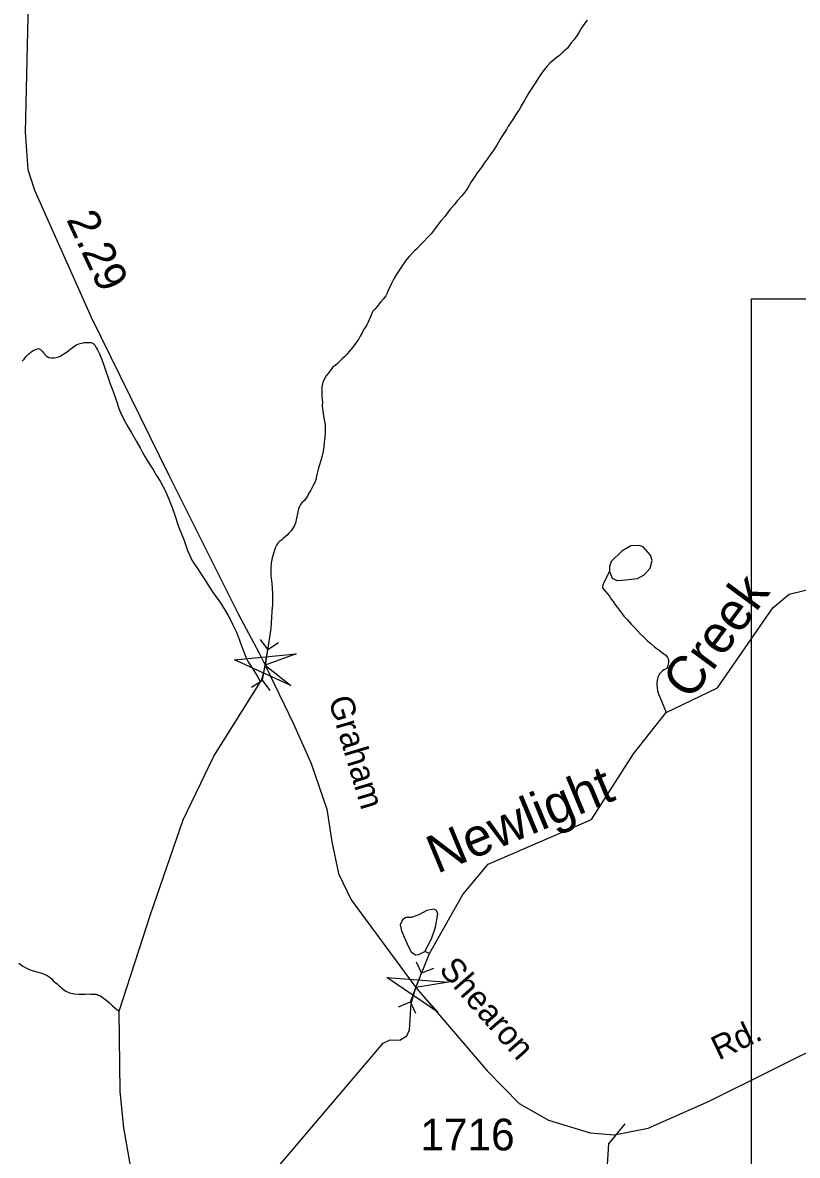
# Model space of a CAD drawing. Extents: x 2056842 to 2160602, y 826753 to 1016856.
# Drawn here: x 2123683 to 2126740, y 837423 to 841891 of the extents above; entities that cross this region are included whole.
import ezdxf

# ---------------------------------------------------------------- set-up
doc = ezdxf.new("R2010")
doc.units = 0
for name, color, linetype in [('Exist Hydrographic Creek Single Shore', 7, 'Continuous'), ('Exist Hydrographic Creek Single Shore Label', 7, 'Continuous'), ('Exist Hydrographic Misc Water Feature', 7, 'Continuous'), ('Exist Road Non-System Type 51', 7, 'Continuous'), ('Exist Road Secondary Mileage Hundredths English Label', 7, 'Continuous'), ('Exist Road Secondary Structure Pipe Attributed CELL', 7, 'Continuous'), ('Exist Road Secondary Structure Pipe CELL', 7, 'Continuous'), ('Exist Road Secondary Structure Standard Bridge Attributed CELL', 7, 'Continuous'), ('Exist Road Secondary Type 41 Attributed', 7, 'Continuous'), ('Exist Road Secondary Type 51 Label', 7, 'Continuous'), ('Exist Road Secondary Type 51 Number Label', 7, 'Continuous'), ('Map Preparation Inset Cut Line', 7, 'Continuous')]:
    doc.layers.add(name, color=color, linetype=linetype)

msp = doc.modelspace()

# ---------------------------------------------------------------- linework, layer by layer
at = {"layer": 'Exist Hydrographic Creek Single Shore'}
for points in [[(2125911.1, 841900.7), (2125901.5, 841888.8), (2125895.5, 841880.8), (2125888.5, 841870), (2125882, 841858.1), (2125872.1, 841842.5), (2125865.8, 841832.9), (2125858, 841822.3), (2125847.9, 841810.5), (2125837.9, 841798.2), (2125832.4, 841790.1), (2125824.2, 841782), (2125814.7, 841774.1), (2125800.8, 841761.2), (2125788.5, 841751.7), (2125779, 841743.4), (2125764.9, 841731.8), (2125751.4, 841717.2), (2125741.3, 841704.9), (2125731.3, 841693), (2125723.7, 841680.8), (2125715.7, 841668.6), (2125707.7, 841656.4), (2125699.7, 841644.3), (2125682.1, 841616.9), (2125672, 841600.5), (2125664, 841585.9), (2125650.3, 841562.5), (2125644.9, 841550.3), (2125636.7, 841539.7), (2125628.7, 841527.6), (2125616.6, 841508.3), (2125599, 841481.8), (2125591.6, 841469.5), (2125578.9, 841449.9), (2125567.8, 841431.3), (2125553.9, 841407.1), (2125542, 841389.4), (2125529.9, 841372.9), (2125516.4, 841352.7), (2125504.5, 841336.6), (2125490.7, 841316.4), (2125476.8, 841298.7), (2125465.3, 841280.1), (2125453.4, 841262.4), (2125441.5, 841241.9), (2125427.8, 841221.7), (2125414.1, 841205.5), (2125398.1, 841188), (2125386.4, 841173.6), (2125370.6, 841155.7), (2125358.5, 841139.6), (2125348.6, 841125.7), (2125334.9, 841109.5), (2125324.9, 841097.7), (2125307.2, 841073.2), (2125295.1, 841057.2), (2125283.4, 841045.1), (2125263.3, 841025), (2125251.4, 841012.2), (2125240.2, 841000.2), (2125229.5, 840990.4), (2125208, 840968.1), (2125198.3, 840958.2), (2125192.4, 840950.2), (2125186.2, 840939.7), (2125172.3, 840919.5), (2125164.9, 840908.1), (2125156.5, 840895.9)], [(2125156.5, 840895.9), (2125147.1, 840879.9), (2125137.2, 840859.5), (2125133.1, 840849.6), (2125127.2, 840837.5), (2125121.4, 840823.8), (2125115.5, 840813.3), (2125105.7, 840799.4), (2125095.6, 840787.5), (2125089.9, 840781.1), (2125081.9, 840771.4), (2125072.4, 840760.6), (2125064.2, 840752.9), (2125062, 840747.2), (2125056.7, 840732.6), (2125050.5, 840718.5), (2125044.6, 840706.4), (2125040.7, 840698.4)], [(2125040.7, 840698.4), (2125034.9, 840688.4), (2125028.6, 840678.8), (2125021, 840664.1), (2125015.2, 840654.4), (2125009.1, 840644), (2125005.2, 840638.1), (2124996, 840625.3), (2124985.3, 840609.9), (2124969.5, 840592.4), (2124961.9, 840581.8), (2124953.7, 840573.7), (2124943.7, 840564.3), (2124935.9, 840556.1), (2124922.8, 840543.9), (2124905.9, 840529.8), (2124898.4, 840521.6), (2124886.7, 840505.5), (2124880.3, 840497.6), (2124873.7, 840486), (2124869.4, 840476.1), (2124866, 840465.6), (2124863.7, 840454.2), (2124863.1, 840442.6), (2124863.5, 840424.6), (2124863.7, 840413.2), (2124865.7, 840395.1), (2124865.5, 840378.9), (2124867.2, 840357.5), (2124869.6, 840339.3), (2124873.9, 840317.1), (2124877.2, 840302.9), (2124876.8, 840290.7), (2124876.2, 840276.6), (2124874.8, 840252.9), (2124872.9, 840236.6), (2124871.5, 840217.7), (2124869.2, 840199), (2124865.5, 840182.5), (2124859.4, 840163.1), (2124853.4, 840142.9), (2124849.5, 840128.9), (2124845.2, 840114.2), (2124840.3, 840089), (2124836, 840076.6), (2124830.7, 840066.9), (2124824.7, 840054.8), (2124818.8, 840044.3), (2124812.4, 840034.3), (2124806.7, 840022.2), (2124795, 840006.1), (2124785, 839996.7), (2124779.2, 839990.3), (2124775.3, 839982), (2124771.2, 839972.4), (2124767.7, 839954.3), (2124763.4, 839936.3), (2124761.2, 839923.2), (2124759.5, 839915.7), (2124756, 839907.7), (2124747.8, 839894), (2124742.3, 839885.9), (2124736.2, 839879.5), (2124732.5, 839875.2), (2124726.3, 839869.6), (2124720.2, 839863.3), (2124710.5, 839855.5), (2124704.4, 839849.9), (2124696.6, 839843.4), (2124690.4, 839837.8), (2124684.9, 839829.7), (2124681, 839821.4), (2124676.9, 839809.4), (2124673, 839797), (2124667.1, 839779.2), (2124663, 839759.5), (2124661.7, 839739.1), (2124662.3, 839709.8), (2124666.4, 839678.3), (2124668.5, 839639), (2124668.7, 839595.2), (2124666.4, 839568.3), (2124665, 839543.8), (2124663.2, 839523.4), (2124661.7, 839501.3), (2124639.5, 839356.9), (2124633, 839328.8), (2124631.2, 839320.5), (2124628.9, 839312.3), (2124626, 839300.2), (2124621.3, 839290.3)], [(2124184.8, 837139), (2124550.8, 837275.8), (2124675.7, 837358.5), (2125106.1, 837865.7), (2125132.8, 837877.9), (2125171.7, 837876.7), (2125198.4, 837893.7), (2125209.4, 837918), (2125216.7, 838021.4), (2125235.1, 838084.5), (2125287.8, 838218.6), (2125419.8, 838452.2), (2125519.7, 838571.5), (2125927.7, 838746.9), (2126092.8, 839005.9), (2126221.8, 839169.4), (2126424.8, 839266.7), (2126642.8, 839581.9), (2126707.9, 839636.5), (2126830.8, 839666.6)], [(2124063.6, 837991.2), (2124187.7, 838372.5), (2124315.7, 838746.2), (2124437.2, 838996.7), (2124621.3, 839290.3)], [(2123667.8, 838180.6), (2123683, 838169), (2123702.9, 838158.6)], [(2123702.9, 838158.6), (2123716.4, 838153.4), (2123738.8, 838147.1), (2123758.7, 838140.9), (2123771, 838135.8), (2123779.2, 838131.7), (2123791.1, 838123.8), (2123798.9, 838117.3), (2123803.8, 838111.3), (2123809.3, 838105.6), (2123818.8, 838098.9), (2123827, 838092), (2123833.7, 838086.1), (2123839.5, 838080.4), (2123853.4, 838070.1), (2123862.2, 838066), (2123867.3, 838064), (2123873.9, 838062.2), (2123887.6, 838060.5), (2123904.3, 838059.2), (2123918, 838059.1), (2123929.3, 838058.6), (2123945.7, 838059.4), (2123953.7, 838059), (2123959.6, 838058.9), (2123966, 838058.8), (2123973.8, 838058), (2123981.4, 838055.2), (2123989.8, 838051.9), (2124001.7, 838043.3), (2124011.7, 838035.6), (2124025.6, 838024.2), (2124031.8, 838018), (2124038, 838012.1), (2124046.2, 838004.9), (2124052.9, 837999), (2124060.1, 837993.8), (2124063.6, 837991.2)], [(2124184.8, 837139), (2124110.6, 837367.1), (2124082.7, 837531.5), (2124068.1, 837674.8), (2124063.6, 837991.2)]]:
    msp.add_lwpolyline(points, dxfattribs=at)
at = {"layer": 'Exist Hydrographic Misc Water Feature'}
for points in [[(2123681.2, 840555), (2123689.4, 840563), (2123695.7, 840572.7), (2123701.5, 840579.1), (2123707, 840584.7), (2123713.4, 840589.4), (2123721.1, 840595.2), (2123727.3, 840599.1), (2123733.2, 840601.5), (2123737.3, 840602.9), (2123744.9, 840605.4), (2123753.1, 840601.7), (2123761.1, 840593.6), (2123765.2, 840587.7), (2123775.7, 840576), (2123779.6, 840573.3), (2123785.7, 840570), (2123797.4, 840568.2), (2123807.5, 840567.9), (2123821.2, 840570.7), (2123831.3, 840574.9), (2123841.1, 840581.1), (2123848.9, 840586.8), (2123863.2, 840596.4), (2123873.1, 840604.2), (2123885.2, 840613), (2123895.2, 840619.5), (2123904.7, 840623.4), (2123914.5, 840626.3), (2123925.2, 840628.8), (2123935, 840629.3), (2123941, 840628.9), (2123953.3, 840629), (2123960.4, 840626.3), (2123966.4, 840621.3), (2123972.3, 840611.1), (2123977.7, 840599.7), (2123985.7, 840583.9), (2123995.5, 840561.8), (2124001.5, 840543.4), (2124010.3, 840519.4), (2124020.1, 840489.5), (2124028.3, 840465.5), (2124035.7, 840445.7), (2124043.1, 840428.4), (2124048.2, 840413.8), (2124055.2, 840393.7), (2124062.4, 840368.2), (2124071.8, 840345.7), (2124085.5, 840318.5), (2124099.9, 840294.4), (2124112, 840272.7), (2124132.1, 840238.8), (2124146.6, 840213.1), (2124154.6, 840197.2), (2124164.7, 840179.1), (2124174.9, 840163.3), (2124199.1, 840125.2), (2124211.4, 840105), (2124225.4, 840081.8), (2124235.8, 840062), (2124246.1, 840042.2), (2124262.3, 840004.1), (2124272.7, 839978.5), (2124284.2, 839944.3), (2124294.7, 839910.7), (2124301.4, 839892.6)], [(2124301.4, 839892.6), (2124309.4, 839874.4), (2124319.7, 839848.5), (2124324, 839836.4), (2124327.9, 839824.5), (2124334, 839808.1), (2124342.2, 839788.2), (2124350.5, 839770.8), (2124360.5, 839755), (2124372.8, 839736.9), (2124384.7, 839719.3), (2124392.9, 839706.7), (2124402.9, 839691), (2124415.5, 839671.3), (2124437.4, 839637.1), (2124453.8, 839615.5), (2124467.9, 839595.5), (2124481.9, 839572.4), (2124493.4, 839552.3), (2124504.4, 839532.4), (2124512.9, 839515.7), (2124520.8, 839499.9), (2124527, 839486), (2124538.1, 839455.5), (2124547.5, 839428.1), (2124555.7, 839408.2), (2124563.7, 839388.3), (2124573.8, 839366.9), (2124582, 839354.4), (2124589.7, 839342.6), (2124604.5, 839320.9), (2124621.3, 839290.3)], [(2125998.2, 839725.2), (2126009.1, 839699.7), (2126027.4, 839690), (2126050.5, 839691.2), (2126108.8, 839698.5), (2126135.5, 839713.1), (2126158.6, 839738.6), (2126167.1, 839769), (2126161.1, 839789.7), (2126131.9, 839822.5), (2126116.1, 839828.6), (2126083.3, 839827.4), (2126048, 839805.5), (2126005.5, 839765.4), (2125998.2, 839745.9), (2125998.2, 839725.2)], [(2125998.2, 839725.2), (2125972.7, 839674.1), (2125971.5, 839660.8), (2125989.2, 839639.5), (2125998.5, 839627.9), (2126005, 839617.2), (2126013.2, 839607), (2126019.6, 839597.1), (2126029.4, 839584.7), (2126037.8, 839573.7), (2126055.9, 839549.5), (2126068.2, 839536.2), (2126083.8, 839517.7), (2126100.2, 839501.8), (2126120.3, 839480.1), (2126133, 839468.4), (2126149, 839452.6), (2126162.7, 839440.8), (2126176.4, 839428.9), (2126186.9, 839420.5), (2126194.9, 839414.8), (2126212.9, 839401.1), (2126220.9, 839395.1), (2126227.9, 839386.3), (2126231, 839378.5), (2126231.2, 839372.8), (2126231.6, 839367.1), (2126229.5, 839354.8), (2126227.7, 839349), (2126223.4, 839343.5), (2126214, 839337.3), (2126207.6, 839333.3), (2126202.7, 839329.2), (2126196.9, 839322.8), (2126191.8, 839314.7), (2126188.9, 839307.4), (2126186.7, 839296.8), (2126185.9, 839286), (2126185.7, 839277), (2126186.3, 839268.8), (2126188.5, 839254.7), (2126190.4, 839246.7), (2126193.9, 839237.7), (2126196.9, 839230.7), (2126221.8, 839169.4)], [(2125270.1, 838226.9), (2125296.9, 838276.8), (2125312.7, 838323), (2125321.2, 838375.3), (2125316.3, 838388.7), (2125305.4, 838393.5), (2125277.4, 838388.7), (2125245.8, 838371.6), (2125216.7, 838360.7), (2125194.8, 838360.7), (2125181.4, 838352.2), (2125172.9, 838332.7), (2125177.8, 838308.4), (2125203.3, 838250), (2125215.5, 838225.7), (2125233.7, 838213.5), (2125245.8, 838214.8), (2125270.1, 838226.9)], [(2125287.8, 838218.6), (2125270.1, 838226.9)]]:
    msp.add_lwpolyline(points, dxfattribs=at)
at = {"layer": 'Exist Road Non-System Type 51'}
msp.add_lwpolyline([(2126058.8, 837547.4), (2125994.4, 837468.5), (2125989.2, 837386.4), (2125995.4, 837236.7), (2126026.6, 837095.4), (2126028.7, 837043.4), (2125980.9, 836970.7), (2125883.3, 836862.6), (2125774.2, 836766), (2125734.8, 836741)], dxfattribs=at)
at = {"layer": 'Exist Road Secondary Structure Pipe Attributed CELL'}
msp.add_lwpolyline([(2125321.5, 837987.4), (2125120.1, 838124.8), (2125363.2, 838106.5), (2125235.1, 838084.5)], close=True, dxfattribs=at)
at = {"layer": 'Exist Road Secondary Structure Pipe CELL'}
for p, q in [((2124620, 839457.3), (2124650.1, 839416.5)), ((2124692.5, 839444.4), (2124650.1, 839416.5)), ((2124628.9, 839297.4), (2124650.1, 839416.5)), ((2124586.4, 839269.5), (2124628.9, 839297.4)), ((2124659, 839256.6), (2124628.9, 839297.4)), ((2125235.6, 838186.7), (2125257.2, 838140.8)), ((2125213.1, 838028.2), (2125257.2, 838140.8)), ((2125304.2, 838159.9), (2125257.2, 838140.8)), ((2125166, 838009.1), (2125213.1, 838028.2)), ((2125234.7, 837982.2), (2125213.1, 838028.2))]:
    msp.add_line(p, q, dxfattribs=at)
at = {"layer": 'Exist Road Secondary Structure Standard Bridge Attributed CELL'}
msp.add_lwpolyline([(2124741.1, 839276), (2124519.2, 839377), (2124761.9, 839400.5), (2124639.5, 839356.9)], close=True, dxfattribs=at)
at = {"layer": 'Exist Road Secondary Type 41 Attributed'}
for points in [[(2123706.6, 842029.6), (2123693.1, 841459.1), (2123703.4, 841311.5), (2123729.4, 841229.4), (2123953.7, 840728.5), (2124260.1, 840106), (2124533.2, 839558.3), (2124616.6, 839404), (2124639.5, 839356.9)], [(2124639.5, 839356.9), (2124751.8, 839125.5), (2124821.4, 838968.6), (2124883.7, 838787.8), (2124902.4, 838658.9), (2124929.4, 838534.2), (2124979.2, 838430.3), (2125235.1, 838084.5), (2125516.2, 837755.8), (2125642.8, 837626.9), (2125758.1, 837561.5), (2125922.2, 837511.6), (2126017.7, 837503.3), (2126150.7, 837530.3), (2126391.6, 837636.3), (2126878.7, 837878.4), (2127042.8, 837974), (2127188.1, 838102.9), (2127354.3, 838260.9), (2127517, 838418.6)]]:
    msp.add_lwpolyline(points, dxfattribs=at)
at = {"layer": 'Map Preparation Inset Cut Line'}
msp.add_lwpolyline([(2126559.3, 840801.4), (2135707.8, 840801.4), (2135707.8, 826752.8), (2126559.3, 826752.8)], close=True, dxfattribs=at)

# ---------------------------------------------------------------- texts
at = {"layer": 'Exist Hydrographic Creek Single Shore Label'}
for s, rotation, p in [('Creek', 53.5918, (2126318.4, 839213)), ('Newlight', 22.5134, (2125317.8, 838532.5))]:
    msp.add_text(s, height=150, rotation=rotation, dxfattribs=at).set_placement(p)
at = {"layer": 'Exist Road Secondary Mileage Hundredths English Label'}
msp.add_text('2.29', height=125, rotation=295.0953, dxfattribs=at).set_placement((2123853.7, 841114.4))
at = {"layer": 'Exist Road Secondary Type 51 Label'}
for s, rotation, p in [('Graham', 286.7565, (2124888.5, 839220.1)), ('Shearon', 311.1678, (2125322.3, 838153.1)), ('Rd.', 25.6119, (2126429.7, 837796.5))]:
    msp.add_text(s, height=95, rotation=rotation, dxfattribs=at).set_placement(p)
at = {"layer": 'Exist Road Secondary Type 51 Number Label'}
msp.add_text('1716', height=125, dxfattribs=at).set_placement((2125252.5, 837442.4))

doc.saveas('drawing.dxf')
